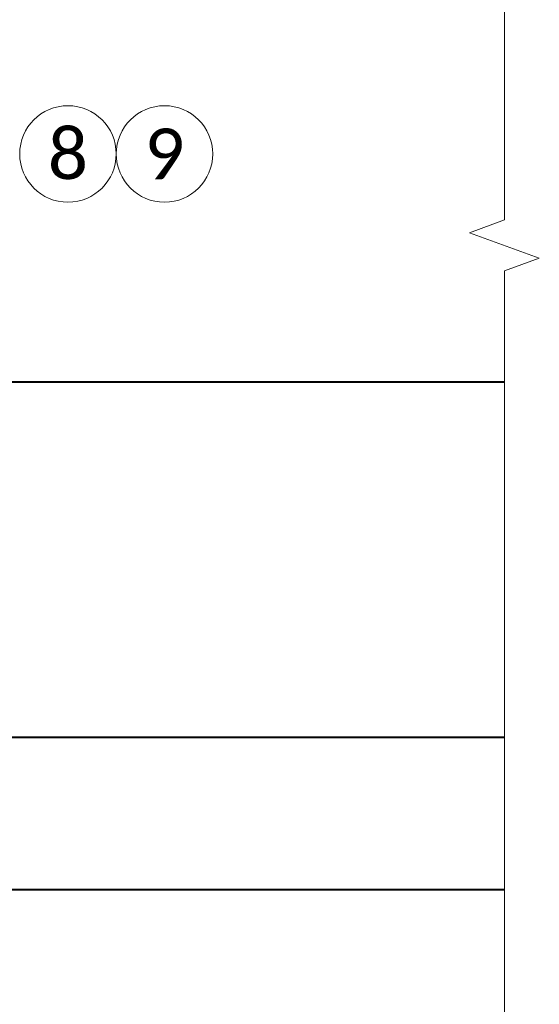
# Model space of a CAD drawing. Header units: metres. Extents: x -138 to 797, y -50 to 519.
# Tile 292 of 327: x 132 to 147, y 430 to 459. Entities that reach past the tile are written whole.
import ezdxf

# ---------------------------------------------------------------- set-up
doc = ezdxf.new("R2010")
doc.units = ezdxf.units.M
doc.header["$MEASUREMENT"] = 0
for name, color, linetype, lineweight in [('B_ANNO_BREAK', 7, 'Continuous', 18), ('B_ANNO_SYMB', 7, 'Continuous', 18), ('B_ANNO_TEXT', 7, 'Continuous', 18), ('B_DETAIL_OBJ', 7, 'Continuous', 40)]:
    doc.layers.add(name, color=color, linetype=linetype, lineweight=lineweight)
doc.styles.add('Annotative', font='calibri.ttf', dxfattribs={"height": 0.0625})

# ---------------------------------------------------------------- blocks, each defined once
blk = doc.blocks.new('*U1773')
at = {"layer": 'B_ANNO_BREAK', "flags": 128}
blk.add_lwpolyline([(258.768, 154.9421), (258.768, 184.5834), (259.799, 184.9586), (257.7371, 185.7091), (258.768, 186.0843), (258.768, 231.6535)], dxfattribs=at)
at = {"layer": 'B_ANNO_SYMB'}
for centre in [(245.8784, 188.0354), (248.7295, 188.0354)]:
    blk.add_circle(centre, 1.4255, dxfattribs=at)
at = {"layer": 'B_DETAIL_OBJ'}
for p, q in [((230.8449, 181.3023), (258.768, 181.3023)), ((243.198, 170.8023), (258.768, 170.8023)), ((229.4733, 166.2987), (258.768, 166.3023))]:
    blk.add_line(p, q, dxfattribs=at)
at = {"layer": 'B_ANNO_TEXT', "char_height": 1.5, "width": 3.563823, "attachment_point": 5, "style": 'Annotative'}
for s, insert in [('8', (245.8784, 188.0354)), ('9', (248.7295, 188.0354))]:
    blk.add_mtext(s, dxfattribs=dict(at, insert=insert))

msp = doc.modelspace()

# ---------------------------------------------------------------- block references
msp.add_blockref('*U1773', (-112.829, 266.839))

doc.saveas('drawing.dxf')
